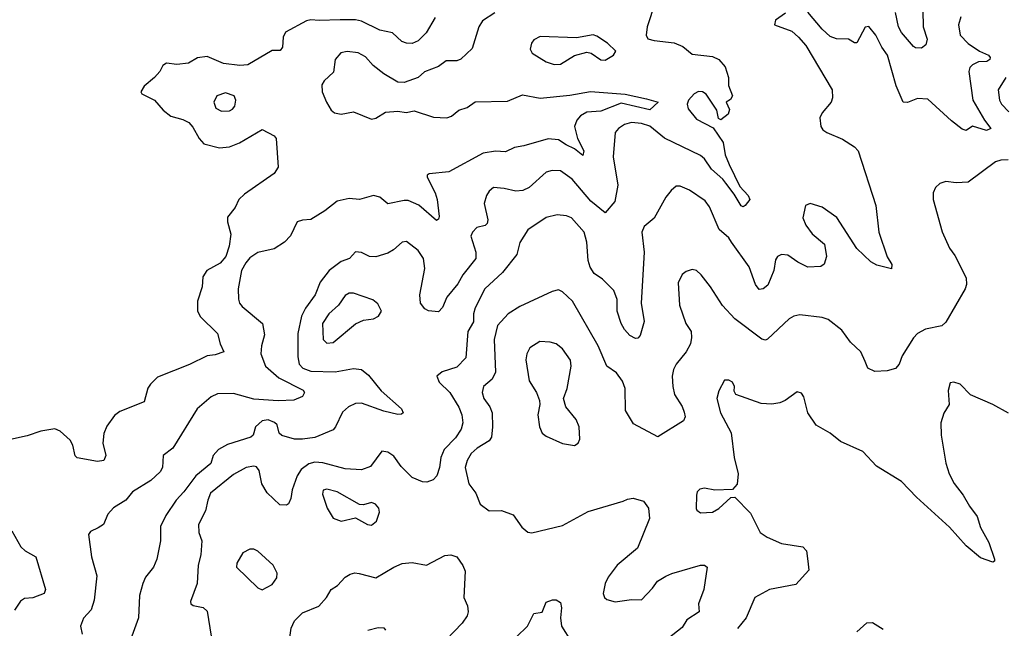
# Model space of a CAD drawing. Extents: x 2133489 to 2292442, y 756223 to 916462.
# Tile 260 of 463: x 2201871 to 2206722, y 867414 to 870410. Entities that reach past the tile are written whole.
import ezdxf

# ---------------------------------------------------------------- set-up
doc = ezdxf.new("R2010")
doc.units = 0

msp = doc.modelspace()

# ---------------------------------------------------------------- linework, layer by layer
at = {"layer": '0CON20XD'}
for points in [[(2205001.4, 870495), (2204962.9, 870375), (2204958, 870335), (2204966.2, 870316.2), (2204997.5, 870307.5), (2205095, 870297.1), (2205138.7, 870278.7), (2205185, 870241.2), (2205285, 870228.4), (2205315, 870214.5), (2205347.6, 870177.6), (2205364, 870125), (2205363.9, 870086.1), (2205382.5, 870035), (2205373, 870017), (2205352.5, 870005), (2205368.1, 869968.1), (2205362, 869945), (2205325, 869916.7), (2205314.1, 869924.1), (2205306.7, 869965), (2205253.7, 870043.7), (2205235, 870055.6), (2205215, 870056.7), (2205194, 870046), (2205165.6, 870015), (2205160, 869995), (2205165, 869972), (2205205, 869921.4), (2205287.8, 869877.8), (2205337.3, 869805), (2205347.4, 869745), (2205366.9, 869696.9), (2205418.8, 869588.8), (2205460, 869545), (2205467.8, 869525), (2205445, 869495.8), (2205435, 869489.2), (2205425, 869494.2), (2205391.7, 869551.7), (2205349.8, 869605), (2205335.5, 869625.5), (2205279.6, 869675), (2205245.2, 869725.2), (2205225, 869742.1), (2205047.9, 869827.9), (2204975, 869886.3), (2204935, 869899.8), (2204885.8, 869904.2), (2204850.6, 869895), (2204820.8, 869875), (2204805.6, 869855), (2204794.4, 869735), (2204818.2, 869595), (2204802.8, 869515), (2204755, 869458.8), (2204685, 869517.7), (2204592.9, 869625), (2204535, 869666), (2204495, 869668.7), (2204465, 869659.2), (2204380.6, 869585), (2204350.9, 869569.1), (2204315, 869566.4), (2204258.5, 869578.5), (2204205, 869584.2), (2204183.6, 869566.4), (2204170.8, 869545), (2204160, 869505), (2204177.3, 869425), (2204175, 869406.7), (2204165, 869397.8), (2204123.4, 869386.6), (2204101.9, 869365), (2204093.5, 869345), (2204117.7, 869265), (2204117.7, 869235), (2204055, 869154.5), (2204029.9, 869110.1), (2203975.6, 869045), (2203955, 868993.8), (2203935, 868972), (2203885, 868976.2), (2203867.3, 868987.3), (2203845.7, 869015), (2203842.1, 869055), (2203867.5, 869185), (2203860, 869235), (2203834.5, 869274.5), (2203777.6, 869317.6), (2203755, 869315.7), (2203713.3, 869276.7), (2203685, 869260.5), (2203625, 869243.6), (2203595, 869244.5), (2203555, 869264.3), (2203525, 869267.5), (2203495.3, 869234.7), (2203455, 869219.1), (2203395.5, 869175), (2203351.8, 869118.2), (2203327.1, 869055), (2203279.5, 868990.5), (2203259.7, 868950.3), (2203241.9, 868865), (2203240.8, 868750.8), (2203247.3, 868715), (2203265.4, 868695), (2203305, 868679.1), (2203425, 868677.1), (2203515, 868692.9), (2203555, 868687.8), (2203590.2, 868660.2), (2203652.4, 868582.4), (2203752.5, 868495), (2203760, 868475), (2203752.3, 868467.7), (2203735, 868465.7), (2203665, 868483.3), (2203555, 868522.2), (2203525, 868520.6), (2203491.2, 868505), (2203461.7, 868478.3), (2203427.8, 868405), (2203415, 868390.6), (2203326, 868354), (2203265.2, 868345.2), (2203225, 868345.3), (2203162.7, 868362.7), (2203150, 868375), (2203138.9, 868415), (2203126.4, 868426.4), (2203095, 868440), (2203065.3, 868434.7), (2203033.1, 868405), (2203021.2, 868365), (2203010, 868355), (2202895, 868319.6), (2202851.1, 868295), (2202824.2, 868265), (2202812.2, 868225), (2202738.5, 868165), (2202679.5, 868085), (2202642.2, 868045), (2202591.4, 867968.6), (2202564.2, 867915), (2202564.3, 867845), (2202547.1, 867755), (2202530, 867715), (2202490.8, 867665), (2202477.1, 867635), (2202461.1, 867575), (2202457.3, 867465), (2202424.4, 867375.6)], [(2204211.4, 870445), (2204150.6, 870405), (2204133.5, 870375), (2204100.6, 870269.4), (2204045, 870215.8), (2204025, 870207.1), (2203972.4, 870207.6), (2203935, 870180.6), (2203866, 870154), (2203835, 870125.6), (2203765, 870101.2), (2203735, 870103.6), (2203665, 870144.4), (2203611.9, 870185), (2203575, 870228.1), (2203538, 870248), (2203485, 870253.6), (2203452.8, 870247.2), (2203425.6, 870215), (2203417.3, 870152.7), (2203371.3, 870108.7), (2203360.2, 870089.8), (2203360.8, 870055), (2203383.1, 870005), (2203405, 869964.3), (2203421.7, 869951.7), (2203455.4, 869945.4), (2203515, 869957.5), (2203605, 869920.3), (2203625.2, 869924.8), (2203673.3, 869955), (2203735, 869959.7), (2203775, 869953.6), (2203815, 869961.2), (2203909.8, 869929.8), (2203975, 869926.9), (2203998.6, 869935), (2204035, 869964.4), (2204075, 869977.3), (2204115, 870005.4), (2204275, 870010), (2204349.1, 870040.9), (2204435, 870024.2), (2204581.3, 870038.7), (2204683.7, 870056.3), (2204853.6, 870043.6), (2204959.7, 870020.3), (2205016.7, 870005), (2204975, 869966.2), (2204835, 869999.1), (2204735, 869960.6), (2204665, 869954.7), (2204635, 869936.4), (2204615.5, 869915), (2204604.5, 869885), (2204619.4, 869825), (2204650.9, 869765), (2204645, 869741.2), (2204605.3, 869775.3), (2204563.7, 869793.7), (2204525, 869819.6), (2204475, 869823.1), (2204355, 869789.1), (2204308.3, 869781.7), (2204265, 869759.6), (2204215, 869763.8), (2204155, 869753.6), (2203985, 869660.8), (2203887.9, 869652.1), (2203879.4, 869645), (2203879.5, 869635), (2203917.8, 869557.8), (2203927.3, 869525), (2203937.8, 869442.2), (2203935, 869427.5), (2203925, 869422.5), (2203837.1, 869497.1), (2203785, 869519.7), (2203765, 869520.7), (2203685, 869504), (2203645, 869536.9), (2203615, 869545.5), (2203545, 869525.7), (2203495, 869529.4), (2203435, 869517.5), (2203375, 869468.6), (2203305, 869426), (2203265, 869424), (2203237.5, 869415), (2203205, 869346.7), (2203175.5, 869314.5), (2203125, 869282.9), (2203045, 869264), (2203005, 869237.5), (2202985, 869214), (2202964.5, 869175), (2202948.1, 869085), (2202949.2, 869035), (2202954, 869015), (2202967.9, 868997.9), (2203067.5, 868915), (2203078, 868858), (2203062.9, 868805), (2203059.6, 868765), (2203081.8, 868705), (2203147.6, 868647.6), (2203267, 868587), (2203274.5, 868575), (2203265, 868555.6), (2203222.1, 868537.9), (2203144.5, 868534.5), (2203025, 868542.3), (2202925, 868570.4), (2202845, 868568), (2202815, 868554.2), (2202745.4, 868494.6), (2202625, 868301.4), (2202578, 868265), (2202575.4, 868205), (2202563.8, 868185), (2202518, 868142), (2202427.5, 868085), (2202393.8, 868045), (2202333, 868007), (2202306, 867975), (2202283.3, 867925), (2202258.3, 867908.3), (2202219.3, 867890.7), (2202210, 867875), (2202224.2, 867765), (2202251.8, 867671.8), (2202238.3, 867551.7), (2202222.9, 867505), (2202185, 867464), (2202171.4, 867425), (2202178.6, 867385)], [(2206508.5, 870425), (2206497.3, 870385), (2206505.6, 870335), (2206545, 870292.7), (2206600, 870255), (2206645, 870236.4), (2206652.7, 870225), (2206650.9, 870215), (2206636, 870205), (2206595, 870202.2), (2206565, 870188.8), (2206552.9, 870175), (2206547.9, 870155), (2206567.9, 870015), (2206625.4, 869915), (2206655.6, 869875), (2206634.7, 869864.7), (2206565, 869885.6), (2206535, 869864.3), (2206515, 869871.4), (2206462.1, 869912.1), (2206345, 870018.5), (2206295, 870021.8), (2206245, 870002.5), (2206224, 870004), (2206188.9, 870085), (2206146, 870236), (2206118.6, 870275), (2206089.2, 870335), (2206055, 870376.7), (2206037, 870373), (2205995, 870296.7), (2205985, 870296.2), (2205954.1, 870314.1), (2205895, 870316.2), (2205865, 870328), (2205825, 870364), (2205755, 870447.1)], [(2206320.5, 870455), (2206322.9, 870375), (2206341.9, 870315), (2206335, 870286.7), (2206315, 870270), (2206285, 870271.2), (2206275, 870278.8), (2206215, 870347.8), (2206201.6, 870375), (2206185.7, 870445.7)], [(2203918.8, 870421.2), (2203873.8, 870346.2), (2203835, 870306.4), (2203805, 870293.4), (2203776.2, 870295), (2203753.5, 870303.5), (2203707.5, 870345), (2203645, 870358.3), (2203555, 870403.8), (2203525, 870409.5), (2203449.5, 870409.5), (2203345.9, 870405.9), (2203305, 870410), (2203283.8, 870405), (2203180.5, 870349.5), (2203168.9, 870325), (2203166.1, 870275), (2203155, 870258.6), (2203115, 870258), (2202995, 870188.8), (2202955, 870184.6), (2202875, 870194.6), (2202795, 870228.5), (2202747, 870223), (2202703.4, 870196.6), (2202645, 870190.6), (2202595, 870196.2), (2202576.7, 870185), (2202561.2, 870155), (2202536, 870125), (2202485, 870083.8), (2202468.8, 870055), (2202472.5, 870045), (2202535, 870013.6), (2202577.7, 869965), (2202615, 869936.1), (2202675, 869919.3), (2202705, 869903.6), (2202725, 869881.9), (2202755, 869825.8), (2202778.9, 869798.9), (2202855, 869778.8), (2202905.4, 869784.6), (2202953.9, 869803.9), (2203065, 869869.2), (2203125, 869838.8), (2203135.4, 869825), (2203145.4, 869684.6), (2203125, 869652.7), (2202978.3, 869551.7), (2202951.5, 869525), (2202933.1, 869485), (2202895, 869437.5), (2202895.4, 869415), (2202911.8, 869355), (2202902.6, 869295), (2202886.2, 869245), (2202858.4, 869211.6), (2202793.9, 869175), (2202773.6, 869145), (2202770, 869095), (2202747, 869025), (2202747, 868977), (2202759.8, 868949.8), (2202846, 868865), (2202859.2, 868815), (2202877.5, 868775), (2202835, 868760.5), (2202795, 868755.5), (2202707.8, 868712.2), (2202550.2, 868649.8), (2202515, 868616.2), (2202503.2, 868596.8), (2202485, 868528.8), (2202365, 868480.8), (2202337.9, 868462.1), (2202300.3, 868409.7), (2202285, 868372.5), (2202281.1, 868325), (2202295.6, 868265), (2202285, 868240), (2202255, 868235.8), (2202155, 868253.3), (2202145, 868262.5), (2202132.2, 868315), (2202119.8, 868339.8), (2202070.8, 868385), (2202045, 868395.6), (2201975, 868384.3), (2201908.3, 868361.7), (2201825.9, 868344.1)], [(2205645, 870443.3), (2205595, 870407.5), (2205590, 870385), (2205675, 870353.8), (2205708.8, 870325), (2205745, 870283.3), (2205873.8, 870065), (2205876.4, 870026.4), (2205870, 870005), (2205825, 869952.5), (2205813.6, 869926.4), (2205818.8, 869885), (2205828.3, 869868.3), (2205847.5, 869855), (2205925, 869822.5), (2205985, 869784.3), (2206001.9, 869765), (2206089.2, 869495), (2206104.3, 869365), (2206145, 869243.3), (2206168.1, 869205), (2206166, 869184), (2206095, 869201.5), (2206065, 869217.5), (2205995, 869284.2), (2205896.4, 869436.4), (2205825, 869487.1), (2205765, 869505.6), (2205742.9, 869495), (2205730.4, 869435), (2205745, 869399.2), (2205775.4, 869355.4), (2205837.1, 869305), (2205846.1, 869243.9), (2205834.1, 869205.9), (2205817.5, 869195), (2205755, 869192.5), (2205705, 869216.7), (2205655, 869250.5), (2205625, 869254.4), (2205605, 869244.2), (2205595, 869228.8), (2205586.8, 869175), (2205557.1, 869102.9), (2205535, 869084.5), (2205515, 869081.9), (2205496.6, 869106.6), (2205465, 869194.4), (2205378.5, 869315), (2205365, 869335.8), (2205316.8, 869376.8), (2205269.1, 869489.1), (2205247.8, 869517.8), (2205171.5, 869571.5), (2205125, 869591.1), (2205105, 869590.6), (2205080.2, 869569.8), (2205055, 869536.2), (2204997.2, 869432.8), (2204948.6, 869391.4), (2204936.2, 869365), (2204947.1, 869265), (2204933.6, 869015), (2204948, 868925), (2204927.5, 868855), (2204917.1, 868842.9), (2204905, 868840.4), (2204877.7, 868855), (2204851.1, 868885), (2204835.3, 868915), (2204814.5, 868975), (2204815, 869032.5), (2204797.8, 869077.8), (2204742.1, 869132.1), (2204701.4, 869161.4), (2204681.8, 869191.8), (2204671.6, 869225), (2204665.5, 869314.5), (2204651.5, 869365), (2204589.2, 869435), (2204565, 869444.4), (2204518.9, 869448.9), (2204465, 869436.9), (2204374.2, 869375), (2204335, 869313.3), (2204320, 869255), (2204249.4, 869165), (2204162.5, 869085), (2204115, 868992), (2204107.4, 868962.6), (2204107.7, 868922.3), (2204079.2, 868875), (2204069.5, 868745), (2204025, 868699.2), (2203953.4, 868676.6), (2203926.2, 868655), (2203938, 868625), (2203991.1, 868575), (2204035, 868502.9), (2204050, 868465), (2204054, 868425), (2204046.6, 868395), (2204018.8, 868351.2), (2203962.7, 868295), (2203945.4, 868255), (2203939.2, 868205), (2203926.2, 868163.8), (2203908, 868145), (2203876.5, 868133.5), (2203855, 868134.7), (2203805, 868157.1), (2203751.1, 868211.1), (2203715, 868260.8), (2203685, 868280.8), (2203655, 868286), (2203599.5, 868210.5), (2203555.4, 868194.6), (2203475, 868199.4), (2203365, 868228.8), (2203325, 868231), (2203295, 868224.1), (2203258, 868195), (2203237.6, 868165), (2203213.8, 868095), (2203207.3, 868052.7), (2203195, 868026.7), (2203185, 868020), (2203152.4, 868022.4), (2203090.4, 868080.4), (2203064.6, 868125), (2203051.3, 868191.3), (2203038.3, 868208.3), (2203025, 868212.1), (2202987.5, 868205), (2202925, 868171.2), (2202811.3, 868078.7), (2202797.6, 868045), (2202787.2, 867992.8), (2202751.8, 867925), (2202753.2, 867885), (2202767.9, 867845), (2202762.9, 867775), (2202750.5, 867725), (2202745.6, 867635), (2202712, 867545), (2202713.8, 867535), (2202725.8, 867525.8), (2202775, 867515.6), (2202795, 867498.8), (2202814.4, 867375)], [(2204505, 870189.2), (2204535, 870192), (2204605, 870233.8), (2204665, 870250), (2204686.1, 870246.1), (2204735, 870212.9), (2204755, 870211.4), (2204797.5, 870235), (2204807.5, 870255), (2204767.5, 870295), (2204715, 870330), (2204696.1, 870336.1), (2204615, 870321.2), (2204435, 870327.5), (2204405, 870311.2), (2204392, 870295), (2204386.2, 870265), (2204395.9, 870245.9), (2204465, 870202.9), (2204505, 870189.2)], [(2206730, 870125), (2206692.7, 870065), (2206698, 870015), (2206708, 869995), (2206745, 869957.1)], [(2202865, 869960), (2202905, 869961.8), (2202920.2, 869969.8), (2202930.6, 869985), (2202935.6, 870015), (2202927.1, 870035), (2202885, 870050), (2202842.5, 870035), (2202827.5, 870005), (2202836.7, 869975), (2202865, 869960)], [(2206741.2, 869721.2), (2206705, 869719.2), (2206679.5, 869710.5), (2206545, 869610), (2206485, 869606.7), (2206435, 869613.3), (2206405, 869603.3), (2206382.5, 869585), (2206371.7, 869558.3), (2206372, 869525), (2206415.8, 869365.8), (2206452.5, 869285), (2206479.3, 869249.3), (2206535, 869140), (2206535.9, 869105.9), (2206529.2, 869085), (2206435, 868920.8), (2206415, 868902.7), (2206333.7, 868886.3), (2206295, 868865.8), (2206275.5, 868844.5), (2206219.4, 868755), (2206205, 868713.8), (2206186.3, 868693.7), (2206145, 868680.8), (2206085, 868678.7), (2206049.2, 868695), (2206036.9, 868726.9), (2206015.8, 868775.8), (2205965, 868822.5), (2205921.2, 868881.2), (2205855, 868934.2), (2205825, 868944.2), (2205715, 868957.5), (2205685, 868950.8), (2205661.7, 868938.3), (2205555, 868838), (2205545, 868832), (2205527.3, 868837.3), (2205395, 868937.5), (2205333.6, 869003.6), (2205275.3, 869095.3), (2205229.2, 869155), (2205206.2, 869175), (2205185, 869180.8), (2205155, 869171.4), (2205134.6, 869155.4), (2205115.6, 869115), (2205122.5, 869005), (2205153.1, 868915), (2205180, 868875), (2205181.9, 868845), (2205175.6, 868815), (2205155.6, 868775), (2205105.6, 868715), (2205091.7, 868688.3), (2205086.2, 868655), (2205088.5, 868605), (2205096.9, 868565), (2205135.3, 868505.3), (2205145, 868478.8), (2205149.1, 868455), (2205142, 868435), (2205015, 868356.2), (2204895, 868420), (2204855.4, 868485.4), (2204853.9, 868593.9), (2204841.4, 868631.4), (2204812.1, 868672.1), (2204763.3, 868705), (2204720.9, 868805), (2204594.4, 869025), (2204545, 869070.8), (2204525, 869080), (2204495, 869071.9), (2204335, 868998.5), (2204277.1, 868962.9), (2204225, 868904.3), (2204208.9, 868835), (2204215.3, 868674.7), (2204198.9, 868641.1), (2204156.9, 868605), (2204149.6, 868575), (2204158.5, 868545), (2204187.9, 868505), (2204198.2, 868475), (2204200.8, 868405), (2204195.6, 868355), (2204183.4, 868336.6), (2204125, 868301.4), (2204095.7, 868275), (2204075, 868240), (2204065.4, 868205), (2204084.4, 868125), (2204118.5, 868078.5), (2204140, 868025), (2204185, 867992.5), (2204245, 867993.3), (2204302.2, 867972.2), (2204345, 867911.2), (2204375, 867886.7), (2204395, 867884), (2204545, 867919.2), (2204671.4, 867988.6), (2204845, 868040), (2204865, 868050), (2204894.2, 868054.2), (2204945, 868039.2), (2204970, 868005), (2204974.4, 867955), (2204915, 867808.6), (2204814.5, 867725), (2204770.5, 867665), (2204756.4, 867635), (2204745.7, 867585.7), (2204752.9, 867565), (2204764, 867555), (2204805, 867543.5), (2204885, 867555.5), (2204935, 867554.3), (2204989.2, 867610.8), (2205014.2, 867645.8), (2205055, 867670), (2205085, 867684.3), (2205225, 867724.4), (2205245, 867724.2), (2205258, 867715), (2205241.5, 867605), (2205215.6, 867535), (2205218.8, 867495), (2205158.5, 867455), (2205135, 867417.5), (2205066.2, 867363.8)], [(2203385, 868817.8), (2203415, 868821.5), (2203525, 868913.1), (2203565, 868931.8), (2203615, 868938.1), (2203638.6, 868951.4), (2203653.1, 868975), (2203635, 869011.4), (2203610.7, 869030.7), (2203515, 869064.5), (2203495, 869064.4), (2203475, 869053.1), (2203442.2, 869005), (2203395, 868962.7), (2203363.8, 868915), (2203366.7, 868835), (2203385, 868817.8)], [(2204605, 868314), (2204623.3, 868325), (2204630.8, 868345), (2204627.3, 868405), (2204612.1, 868442.1), (2204562, 868505), (2204550.8, 868545), (2204568.8, 868595), (2204588.5, 868705), (2204585, 868733.3), (2204545, 868789.2), (2204515, 868814.3), (2204485, 868823.1), (2204433.7, 868826.3), (2204384.3, 868795), (2204370, 868765), (2204364.4, 868735.6), (2204382, 868632), (2204418, 868575), (2204432, 868535), (2204433.9, 868516.1), (2204424, 868465), (2204432, 868405), (2204446, 868375), (2204465, 868359.2), (2204545, 868324.4), (2204605, 868314)], [(2206742.4, 868472.4), (2206665, 868515.7), (2206555, 868563.3), (2206505, 868616.2), (2206473.6, 868626.4), (2206455, 868622.5), (2206446.1, 868583.9), (2206450, 868515), (2206425, 868472.5), (2206410, 868425), (2206411.1, 868365), (2206435, 868227.5), (2206451.2, 868175), (2206475, 868127.5), (2206519.7, 868069.7), (2206550, 868015), (2206588.8, 867965), (2206605, 867910), (2206645.8, 867835.8), (2206673.8, 867755), (2206673.3, 867745), (2206665, 867738.8), (2206605, 867760.6), (2206535, 867819.4), (2206452, 867912), (2206289.2, 868059.2), (2206215, 868136.4), (2206092.4, 868212.4), (2206025, 868284), (2205915, 868334), (2205865, 868374), (2205795, 868414), (2205754.4, 868474.4), (2205734.2, 868554.2), (2205722.3, 868572.3), (2205702.3, 868577.7), (2205643.3, 868535), (2205616.8, 868523.2), (2205577.7, 868517.7), (2205525, 868521.4), (2205400, 868565), (2205390.7, 868580.7), (2205393.3, 868605), (2205383.3, 868625), (2205365, 868636.2), (2205343.3, 868635), (2205315, 868582.5), (2205306.2, 868545), (2205324, 868475), (2205376.6, 868376.6), (2205390.5, 868255), (2205411.2, 868175), (2205406.1, 868123.9), (2205382.5, 868097.5), (2205295.9, 868094.1), (2205245, 868104), (2205221.7, 868098.3), (2205208.8, 868085), (2205205, 868070), (2205204.2, 868004.2), (2205206.7, 867995), (2205225, 867982.5), (2205285, 867986), (2205315, 868004), (2205375, 868057.5), (2205395, 868060), (2205471.4, 867981.4), (2205519.2, 867885), (2205553.3, 867863.3), (2205625, 867831.9), (2205730, 867815), (2205748, 867795), (2205754.2, 867745), (2205759.5, 867700.5), (2205695, 867629.2), (2205565, 867605.5), (2205492.5, 867565), (2205450, 867465), (2205407.9, 867412.1)], [(2203605, 867921.9), (2203628.6, 867941.4), (2203644.4, 867985), (2203640, 868005), (2203623.8, 868025), (2203605, 868032.5), (2203565, 868022.5), (2203545, 868024), (2203435, 868086.2), (2203385, 868099.4), (2203365.6, 868094.4), (2203362.7, 868075), (2203386.4, 868005), (2203416.2, 867956.2), (2203455, 867941.1), (2203525, 867957.5), (2203585, 867925.6), (2203605, 867921.9)], [(2201833, 867893), (2201876, 867815), (2201898.8, 867795), (2201951.2, 867765), (2201998, 867605), (2201992.5, 867585), (2201936.6, 867563.4), (2201895, 867560), (2201875, 867548), (2201846.1, 867503.9)], [(2203065, 867603.3), (2203115, 867628.8), (2203137.9, 867662.1), (2203140, 867685), (2203119.2, 867725), (2203045, 867793.1), (2203025, 867804.2), (2203005, 867804.2), (2202970, 867785), (2202940.8, 867735), (2202940, 867715), (2203045, 867613.3), (2203065, 867603.3)], [(2203197.9, 867332.1), (2203209.2, 867415), (2203225, 867450), (2203265, 867490.8), (2203345, 867523.5), (2203382.5, 867565), (2203405, 867604.3), (2203437.1, 867625), (2203475, 867666), (2203499.1, 867680.9), (2203523, 867687), (2203544.4, 867684.4), (2203625, 867662.2), (2203715, 867715.6), (2203755, 867732.2), (2203805, 867738.6), (2203875, 867724.3), (2203965, 867772.5), (2203995, 867775.8), (2204025.6, 867765.6), (2204055, 867723.3), (2204065.7, 867695), (2204058.6, 867565), (2204078, 867525), (2204080.8, 867495), (2204075.8, 867475), (2204051.3, 867438.7), (2203972.2, 867357.8)], [(2204318.3, 867371.7), (2204373.1, 867425), (2204405, 867486.7), (2204445, 867493.3), (2204465, 867542.5), (2204496.2, 867553.8), (2204515, 867554.2), (2204535, 867541.2), (2204540.9, 867515), (2204536.4, 867465), (2204540, 867425), (2204588.3, 867348.3)], [(2205995, 867396.9), (2206045, 867440), (2206072.3, 867442.3), (2206125, 867408.8)], [(2203585.9, 867404.1), (2203637.7, 867417.7), (2203665, 867416), (2203673.8, 867405)]]:
    msp.add_lwpolyline(points, dxfattribs=at)

doc.saveas('drawing.dxf')
